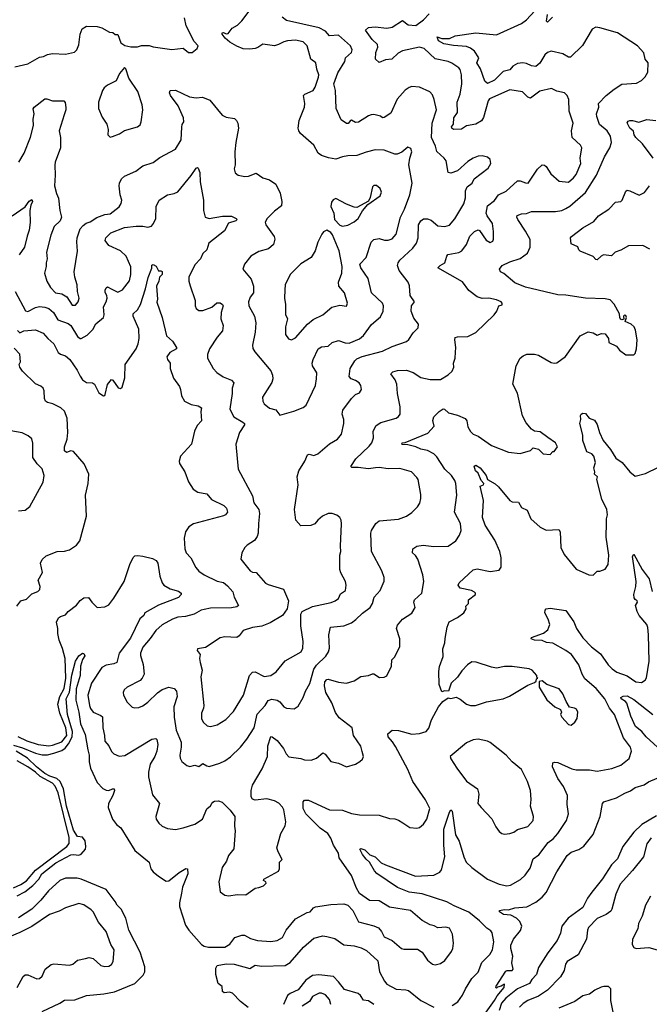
# Model space of a CAD drawing. Extents: x 1954683 to 2060285, y 904798 to 1016299.
# Tile 389 of 472: x 2023113 to 2027934, y 956997 to 964536. Entities that reach past the tile are written whole.
import ezdxf

# ---------------------------------------------------------------- set-up
doc = ezdxf.new("R2010")
doc.units = 0

msp = doc.modelspace()

# ---------------------------------------------------------------- linework, layer by layer
at = {"layer": '0CON10XD'}
for points in [[(2023096.9, 962156.9), (2023115, 962137.5), (2023145.6, 962154.4), (2023235, 962161.4), (2023292.5, 962135), (2023327.8, 962095), (2023374.8, 962054.8), (2023406.7, 961986.7), (2023425, 961974.6), (2023465, 961963.1), (2023496.9, 961935), (2023553.7, 961853.7), (2023575.4, 961805.4), (2023595, 961778.6), (2023625, 961757.5), (2023670, 961755), (2023685, 961746.2), (2023719.7, 961679.7), (2023755, 961656.7), (2023765, 961657.5), (2023768, 961665), (2023786.4, 961743.6), (2023815, 961780), (2023826.8, 961776.8), (2023866.4, 961716.4), (2023885, 961711.9), (2023897.3, 961722.7), (2023918.5, 961795), (2023921.1, 961895), (2024005, 962016.9), (2024020.3, 962055), (2024026.8, 962095), (2024026.4, 962166.4), (2023982.9, 962265), (2023981.1, 962285), (2024016.1, 962313.9), (2024038.6, 962355), (2024077.3, 962475), (2024096.9, 962563.1), (2024125, 962632.5), (2024125, 962657.5), (2024135, 962661.2), (2024158.2, 962648.2), (2024175, 962613.8), (2024195, 962614), (2024205, 962606.7), (2024203.1, 962585), (2024182.5, 962565), (2024179.4, 962535), (2024160.6, 962495), (2024168.8, 962395), (2024164.1, 962374.1), (2024205, 962256.7), (2024236.4, 962116.4), (2024283.7, 962073.7), (2024313.8, 962025), (2024313.3, 962015), (2024262.8, 961987.2), (2024240, 961955), (2024244.3, 961935), (2024265.6, 961905.6), (2024265.6, 961865), (2024290.3, 961790.3), (2024336.5, 961726.5), (2024345.6, 961705), (2024352.9, 961655), (2024376, 961615), (2024425, 961588.6), (2024479.8, 961579.8), (2024504.1, 961564.1), (2024500, 961535), (2024504, 961465), (2024471.3, 961428.7), (2024451.4, 961385), (2024427.5, 961285), (2024344.4, 961195), (2024334.4, 961155), (2024337.9, 961137.9), (2024378, 961075), (2024407, 960997), (2024440.3, 960940.3), (2024477.7, 960917.7), (2024545, 960904.4), (2024581.2, 960861.2), (2024676.9, 960815), (2024695.6, 960795), (2024704, 960766), (2024688.8, 960745), (2024673.2, 960736.8), (2024444.7, 960675.3), (2024407.8, 960652.2), (2024382.9, 960615), (2024373.1, 960565), (2024378, 960485), (2024388.8, 960455), (2024424, 960415), (2024462.6, 960342.6), (2024485, 960314.3), (2024526.2, 960285), (2024625, 960235.6), (2024675, 960226.4), (2024705, 960202.2), (2024744.3, 960155), (2024754.5, 960115), (2024789.8, 960050.2), (2024775, 960039.7), (2024735, 960033.3), (2024575, 960028.9), (2024525, 960020.6), (2024502.5, 960015), (2024450, 959985), (2024383.5, 959966.5), (2024325, 959960), (2024282.5, 959945), (2024205, 959902.9), (2024155, 959859.2), (2024112.2, 959797.8), (2024055, 959731.2), (2024038.1, 959685), (2024038.1, 959668.1), (2024057.6, 959597.6), (2024065.4, 959524.6), (2024051.4, 959495), (2024035, 959477.5), (2023936.2, 959425), (2023914, 959405), (2023906, 959385), (2023907.5, 959365), (2023935, 959310), (2023975, 959271.2), (2023995, 959266.2), (2024025, 959270), (2024055, 959282), (2024095, 959310), (2024168.7, 959381.3), (2024205, 959407.5), (2024255, 959424.3), (2024296.7, 959415), (2024314.3, 959394.3), (2024318.1, 959355), (2024294.4, 959275), (2024295.5, 959194.5), (2024310.8, 959095), (2024348.5, 959005), (2024349.5, 958965), (2024340, 958905), (2024342.1, 958882.1), (2024354, 958855), (2024392.5, 958825), (2024415, 958818.8), (2024455, 958828.8), (2024485, 958818), (2024515, 958840.8), (2024545, 958822.2), (2024565, 958818.1), (2024645.7, 958844.3), (2024685, 958860.8), (2024727.4, 958892.6), (2024804, 958965), (2024852.8, 959027.2), (2024907.7, 959115), (2024931.4, 959218.6), (2024992.5, 959285), (2025016.6, 959323.4), (2025045, 959333.1), (2025085, 959325.4), (2025105, 959313.6), (2025135, 959274.3), (2025155, 959264.3), (2025215, 959258.8), (2025245, 959280), (2025284, 959345), (2025301.4, 959395), (2025335, 959453.8), (2025365.9, 959564.1), (2025387, 959593), (2025457.4, 959662.6), (2025478.1, 959695), (2025484.4, 959725), (2025481.5, 959825), (2025492.5, 959885), (2025595, 959894.4), (2025655, 959917.1), (2025686.4, 959943.6), (2025737.2, 959992.8), (2025797.1, 960035), (2025814.3, 960065), (2025827.8, 960115), (2025874.4, 960165), (2025903.4, 960236.6), (2025903.3, 960265), (2025885.8, 960315), (2025805.8, 960465), (2025800.8, 960605), (2025806, 960625), (2025840.9, 960679.1), (2025865, 960698), (2026012.7, 960712.7), (2026076.2, 960735), (2026116.4, 960763.6), (2026158.8, 960805), (2026176.6, 960833.4), (2026185, 960870), (2026185, 960900), (2026164.4, 961014.4), (2026155, 961031.2), (2026113, 961073), (2026025, 961099.4), (2025935, 961097.8), (2025865, 961107.5), (2025836.4, 961103.6), (2025785, 961097.9), (2025705, 961107.6), (2025656.2, 961106.2), (2025648.9, 961115), (2025685.9, 961174.1), (2025789.8, 961270.2), (2025808.9, 961295), (2025822.5, 961335), (2025818.9, 961385), (2025841.8, 961428.2), (2025879.4, 961450.6), (2025995, 961485.7), (2026013.5, 961496.5), (2026027.1, 961515), (2026027.6, 961572.4), (2026005.8, 961675), (2025999.7, 961745), (2025988.4, 961778.4), (2025955.6, 961825), (2025971.2, 961838.8), (2026005, 961848.8), (2026075, 961851.5), (2026126, 961835), (2026185, 961796.7), (2026255, 961781.9), (2026335, 961781.4), (2026395, 961815.7), (2026425.7, 961845), (2026437.5, 961875), (2026434, 961905), (2026448.6, 961945), (2026451.2, 961991.2), (2026453.1, 962025), (2026444.2, 962085.8), (2026448.3, 962101.7), (2026465, 962108), (2026545, 962109.2), (2026605, 962140), (2026746.2, 962275), (2026767.5, 962305), (2026782.5, 962345), (2026806.4, 962353.6), (2026807.5, 962365), (2026800, 962375), (2026765, 962390), (2026705, 962403.8), (2026655, 962400), (2026615, 962413.8), (2026552.4, 962462.4), (2026505, 962530), (2026313.8, 962635), (2026333.8, 962655), (2026368.1, 962675), (2026382.9, 962725), (2026392.7, 962737.3), (2026475, 962753.8), (2026498.5, 962765), (2026533.3, 962815), (2026560.5, 962879.5), (2026595, 962914.2), (2026625, 962926), (2026635, 962921.2), (2026685, 962848.8), (2026715, 962831.2), (2026735, 962840), (2026741.2, 962855), (2026742, 962915), (2026732.5, 962975), (2026693.5, 963033.5), (2026686.2, 963055), (2026695, 963112), (2026748.3, 963151.7), (2026779.2, 963195), (2026837.9, 963222.1), (2026925, 963302.9), (2026945, 963303.3), (2026985, 963285.7), (2027006.7, 963285), (2027078.8, 963391.2), (2027115, 963424.2), (2027131.7, 963421.7), (2027145, 963410.8), (2027180.8, 963355), (2027245, 963299.2), (2027315, 963292.5), (2027355, 963325.6), (2027375, 963351.9), (2027408.9, 963435), (2027405.4, 963475), (2027416.5, 963555), (2027407.1, 963575), (2027343.1, 963635), (2027338.1, 963685), (2027350.6, 963745), (2027321.8, 963835), (2027316.9, 963925), (2027305, 963956.7), (2027285, 963976.2), (2027225, 963987.5), (2027185, 964010), (2027095, 963989.2), (2027025, 963935.7), (2027005, 963942.9), (2026964.4, 963984.4), (2026865, 963999.2), (2026710.8, 963929.2), (2026700, 963915), (2026665, 963786.2), (2026649.5, 963760.5), (2026605, 963737.3), (2026535.7, 963724.3), (2026495, 963698.1), (2026435, 963694.3), (2026422, 963705), (2026420, 963715), (2026433.8, 963735), (2026438.5, 963785), (2026466, 963825), (2026464.1, 963905), (2026486, 963965), (2026499.1, 964045), (2026496.2, 964115), (2026485, 964153.8), (2026475, 964167.5), (2026423.3, 964203.3), (2026395, 964216.7), (2026295.6, 964235.6), (2026209.4, 964315), (2026175, 964325.8), (2026045, 964296.6), (2026010.9, 964279.1), (2025963.8, 964235), (2025915, 964229.2), (2025865, 964208), (2025838.6, 964235), (2025838.9, 964285), (2025856.5, 964325), (2025852.2, 964345), (2025812.5, 964385), (2025760, 964455), (2025785, 964475.6), (2025835, 964480.4), (2025925, 964471.1), (2025965, 964478.1), (2026045, 964529.4), (2026087.8, 964497.8), (2026147.3, 964492.7), (2026205, 964533.8), (2026249.1, 964580.9)], [(2025905, 963536.4), (2025835, 963538.5), (2025765, 963522.5), (2025695.6, 963495.6), (2025625, 963493.1), (2025584.4, 963485.6), (2025535, 963467.1), (2025477.6, 963477.6), (2025425, 963497.1), (2025397.5, 963515), (2025365, 963576), (2025264.2, 963665), (2025249.4, 963685), (2025245.6, 963705), (2025253.3, 963765), (2025293.1, 963865), (2025295.7, 963895), (2025286.2, 963955), (2025296.2, 963965), (2025360, 963995), (2025375, 964020), (2025400.6, 964095), (2025404.2, 964115), (2025387.7, 964157.7), (2025380, 964205), (2025342.6, 964232.6), (2025315.6, 964335), (2025285, 964367.5), (2025225, 964378.5), (2025164.4, 964374.4), (2025135, 964367.5), (2025093.9, 964346.1), (2025065, 964337.1), (2024975, 964348.5), (2024937.6, 964322.4), (2024915.6, 964315.6), (2024875, 964310), (2024824, 964314), (2024775, 964332.2), (2024722.9, 964365), (2024685.8, 964395), (2024664, 964425), (2024664, 964435), (2024675, 964438), (2024695, 964428), (2024710, 964430), (2024739.8, 964470.2), (2024780.6, 964495), (2024815, 964527.8), (2024878.7, 964611.3)], [(2026888.8, 964181.2), (2026865, 964152.2), (2026815, 964138.9), (2026747.8, 964072.2), (2026695, 964046.2), (2026674, 964065), (2026640.5, 964160.5), (2026613.8, 964205), (2026628.5, 964245), (2026595, 964296.1), (2026565, 964318.8), (2026535, 964331.2), (2026435, 964337.4), (2026360.9, 964350.9), (2026320, 964375), (2026310, 964405), (2026345, 964391.9), (2026405, 964393.3), (2026447.8, 964412.2), (2026605, 964435.3), (2026765, 964420.5), (2026955, 964506.4), (2026995, 964534.5), (2027056.4, 964603.6)], [(2027192.5, 964555), (2027155, 964517.5), (2027147.5, 964525), (2027155.6, 964575)], [(2023075, 964175.7), (2023175, 964198.6), (2023265, 964248), (2023295, 964253.8), (2023325, 964270), (2023365, 964276), (2023465, 964270.9), (2023533.4, 964286.6), (2023550, 964305), (2023565, 964343.3), (2023577.1, 964425), (2023591.2, 964465), (2023625, 964485.8), (2023705.8, 964484.2), (2023743, 964473), (2023801.2, 964441.2), (2023827.1, 964437.1), (2023845, 964423.3), (2023865, 964423.3), (2023888.8, 964358.8), (2023918.1, 964338.1), (2023965, 964328), (2024015, 964327.1), (2024045, 964337.3), (2024105, 964338.6), (2024135, 964329.2), (2024278.8, 964308.8), (2024365, 964317.5), (2024405, 964283.8), (2024433.6, 964283.6), (2024473.3, 964315), (2024478.8, 964335), (2024450, 964370), (2024388.7, 964488.7), (2024375, 964550)], [(2023813.3, 962475), (2023865, 962449.4), (2023901.3, 962468.7), (2023953.2, 962536.8), (2023963.1, 962585), (2023963, 962643), (2023929.6, 962725), (2023885, 962765.4), (2023795, 962806.5), (2023767.5, 962845), (2023771.9, 962865), (2023811.5, 962905), (2023915, 962944.5), (2024005, 962956.1), (2024055, 962956), (2024095, 962947.3), (2024121.4, 962955), (2024138.2, 962975), (2024156.2, 963015), (2024158.6, 963105), (2024181.2, 963155), (2024245, 963194.2), (2024295, 963204.2), (2024322.8, 963217.2), (2024425, 963342), (2024465, 963400), (2024475, 963403.3), (2024478.8, 963398.8), (2024492.5, 963365), (2024496, 963295), (2024520.8, 963155), (2024519.4, 963075), (2024534.4, 963024.4), (2024565, 963014.4), (2024665, 963030.8), (2024735, 963031.5), (2024770.8, 963015), (2024779.2, 963005), (2024767.5, 962995), (2024713.2, 962976.8), (2024681.2, 962918.8), (2024562.5, 962825), (2024545.8, 962775), (2024515.8, 962745), (2024497.1, 962705), (2024455, 962660), (2024408.1, 962565), (2024408.1, 962535), (2024417.4, 962497.4), (2024457.1, 962385), (2024455.8, 962345), (2024464, 962325), (2024485, 962309.2), (2024515, 962308.9), (2024585.5, 962334.5), (2024622.7, 962367.3), (2024647.1, 962367.1), (2024665.7, 962355.7), (2024670.8, 962345), (2024655.6, 962295), (2024654.2, 962245), (2024670, 962195), (2024665.7, 962154.3), (2024624.3, 962105), (2024566.9, 962015), (2024552.3, 961972.3), (2024552, 961945), (2024595.8, 961865), (2024623.4, 961833.4), (2024670.7, 961800.7), (2024735, 961776), (2024752, 961755), (2024739.4, 961715), (2024740.6, 961675), (2024721.4, 961555), (2024752, 961495), (2024821.2, 961455), (2024833.8, 961445), (2024835.8, 961435), (2024795.7, 961374.3), (2024769.2, 961285), (2024785.7, 961095), (2024895, 960890), (2024905.4, 960835.4), (2024944.4, 960784.4), (2024950, 960755), (2024941.9, 960678.1), (2024939.5, 960605), (2024931.3, 960578.7), (2024911.2, 960548.8), (2024855, 960513.3), (2024835.9, 960494.1), (2024813.8, 960455), (2024806, 960405), (2024878, 960315), (2024895, 960305.7), (2024925, 960302), (2024995, 960222), (2025015, 960210.8), (2025132.5, 960175), (2025171.2, 960085), (2025160, 960025), (2025125, 959974), (2025031.2, 959918.8), (2024966.7, 959893.3), (2024895, 959881.8), (2024825, 959860), (2024793, 959817), (2024775, 959806.7), (2024685, 959809.5), (2024648, 959802), (2024535, 959729.2), (2024475, 959717.5), (2024473.3, 959705), (2024494, 959675), (2024489.2, 959645), (2024494.5, 959614.5), (2024510.6, 959555), (2024501.1, 959505), (2024522.2, 959285), (2024521.1, 959265), (2024504.4, 959225), (2024505.8, 959185), (2024517.6, 959157.6), (2024548.3, 959128.3), (2024575, 959124), (2024625, 959135.7), (2024692.8, 959177.2), (2024750.2, 959239.8), (2024826, 959364), (2024873.6, 959515), (2024895, 959538.9), (2024915, 959543.3), (2024985, 959506.9), (2025035, 959515.6), (2025077.9, 959542.1), (2025145, 959627.1), (2025267.5, 959695), (2025281.9, 959725), (2025284.4, 959775), (2025265.6, 959895), (2025265.7, 959985), (2025276.5, 960003.5), (2025355, 960042.1), (2025497.4, 960072.6), (2025530, 960085), (2025554.2, 960105), (2025569.1, 960140.9), (2025607.1, 960165), (2025612.9, 960205), (2025607.1, 960235), (2025571.1, 960301.1), (2025565.6, 960325), (2025564.3, 960435), (2025572.5, 960465), (2025569.2, 960505), (2025577.1, 960675), (2025574, 960705), (2025565, 960723.3), (2025542.3, 960742.3), (2025505, 960754.2), (2025475, 960755.7), (2025431.2, 960735), (2025395, 960704), (2025374.2, 960675), (2025342.9, 960662.9), (2025265, 960661.2), (2025227.5, 960705), (2025216.6, 960786.6), (2025244.5, 960974.5), (2025238.1, 961035), (2025251.7, 961081.7), (2025295.8, 961155), (2025316.7, 961205), (2025329.5, 961209.5), (2025365, 961198.8), (2025395, 961212), (2025485, 961288.6), (2025545.5, 961324.5), (2025577.4, 961362.6), (2025595.6, 961445), (2025595.5, 961475), (2025581.8, 961515), (2025586.7, 961545), (2025653.6, 961636.4), (2025685, 961666.2), (2025715, 961680), (2025730, 961705), (2025726.2, 961735), (2025713.3, 961755), (2025685, 961774), (2025651.2, 961785), (2025635.8, 961805), (2025644.3, 961865), (2025680, 961925), (2025695, 961939.1), (2025735, 961957.3), (2025892.2, 961997.8), (2025965, 962033.1), (2026075, 962072.5), (2026093, 962087), (2026125, 962137.5), (2026163.6, 962176.4), (2026166, 962205), (2026130.7, 962250.7), (2026110.5, 962305), (2026112.9, 962345), (2026136, 962375), (2026102.5, 962425), (2026097, 962497), (2026088.6, 962525), (2026019.2, 962615), (2026006, 962655), (2026010, 962675), (2026024.4, 962695), (2026123.6, 962786.4), (2026150.5, 962825), (2026164.6, 962865.4), (2026167.1, 962965), (2026185, 962997.1), (2026205, 963010), (2026235, 963011.9), (2026265, 963001.4), (2026315, 962956.5), (2026368.7, 962951.3), (2026405, 962962.9), (2026445, 963010), (2026514.3, 963125), (2026527, 963173), (2026527.5, 963225), (2026538.8, 963255), (2026576.7, 963285), (2026592.6, 963317.4), (2026699.7, 963400.3), (2026720.8, 963435), (2026716.2, 963465), (2026695, 963483.8), (2026653.9, 963493.9), (2026625, 963490), (2026586.7, 963475), (2026545, 963449.2), (2026465, 963380), (2026415, 963361.2), (2026395, 963366.7), (2026377.5, 963455), (2026363.8, 963475), (2026307.1, 963527.1), (2026296.5, 963566.5), (2026265.3, 963635), (2026271.5, 963745), (2026305.7, 963845), (2026288, 963925), (2026275, 963960), (2026254.3, 963984.3), (2026175, 964020), (2026115, 964024.2), (2026095, 964017.5), (2026064.5, 963995.5), (2026003.4, 963926.6), (2025955, 963821.2), (2025905, 963788), (2025890, 963785), (2025875, 963796.2), (2025825, 963809.2), (2025805, 963808.1), (2025785, 963801.1), (2025708.5, 963751.5), (2025685, 963748.9), (2025655, 963767.1), (2025645, 963764), (2025628.9, 963741.1), (2025615, 963742), (2025575, 963770), (2025535.7, 963855.7), (2025530.3, 963995), (2025518.6, 964045), (2025549.8, 964130.2), (2025603.6, 964215), (2025607.5, 964245), (2025654.4, 964285), (2025657.8, 964305), (2025645.6, 964335), (2025555, 964417.3), (2025485, 964411.9), (2025455, 964448.2), (2025405, 964474.7), (2025155, 964529.5), (2025122.5, 964555)], [(2023097.7, 959047.7), (2023167.9, 959015), (2023255, 958985.6), (2023335, 958977), (2023365, 958980), (2023435, 959007), (2023475.2, 959055), (2023466.4, 959115), (2023420, 959225), (2023405.8, 959295), (2023421.3, 959355), (2023454.7, 959415.3), (2023465.8, 959494.2), (2023460.4, 959645), (2023440.5, 959720.5), (2023414.7, 959785), (2023405.5, 959835), (2023405.7, 959875), (2023396.1, 959923.9), (2023410, 959955), (2023425, 959967.5), (2023465, 959978.8), (2023483.3, 960005), (2023547.1, 960052.9), (2023575, 960089.2), (2023605, 960109.2), (2023640.7, 960110.7), (2023666.2, 960075), (2023705.8, 960035.8), (2023765, 960039.1), (2023796.9, 960055), (2023835, 960105.8), (2023913.1, 960235), (2023957.3, 960365), (2023981.7, 960418.3), (2023995, 960430.3), (2024016.5, 960433.5), (2024057.2, 960427.2), (2024129.5, 960409.5), (2024158.8, 960395), (2024170.3, 960375), (2024185.8, 960275.8), (2024203.1, 960225), (2024217.5, 960205), (2024265, 960177.7), (2024330, 960160), (2024350, 960145), (2024350, 960135), (2024328.2, 960111.8), (2024175, 960053.8), (2024070.8, 959995), (2024063.3, 959975), (2024032.6, 959947.4), (2023960.4, 959799.6), (2023875.3, 959685), (2023856, 959614), (2023835, 959602.7), (2023775, 959594.5), (2023743.1, 959575), (2023663.8, 959455), (2023636, 959365), (2023647.5, 959285), (2023655, 959262.5), (2023675.8, 959235), (2023735, 959208.2), (2023747.1, 959197.1), (2023748.5, 959115), (2023762.3, 959055), (2023765, 959012), (2023795, 958975.8), (2023815, 958931.4), (2023835, 958914.4), (2023875, 958896.5), (2023917.1, 958902.9), (2024125, 959026), (2024155, 959033.3), (2024164.1, 959024.1), (2024170.5, 958985), (2024162.9, 958935), (2024147.7, 958895), (2024111.9, 958835), (2024098.6, 958775), (2024098.3, 958738.3), (2024129.7, 958599.7), (2024184, 958534), (2024156.2, 958435), (2024158.8, 958415), (2024178.8, 958385), (2024205, 958361.2), (2024245, 958342), (2024305, 958335.8), (2024365, 958347.5), (2024455, 958375.6), (2024513.8, 958415), (2024545.9, 958494.1), (2024575, 958516), (2024585, 958533.3), (2024591.2, 958545), (2024605, 958551.4), (2024635, 958554.4), (2024664, 958545), (2024725, 958484.2), (2024761.4, 958435), (2024758, 958362), (2024763.3, 958325), (2024752.7, 958187.3), (2024712.2, 958135), (2024697.3, 958092.7), (2024664.2, 958045), (2024637.1, 957935), (2024648.3, 957858.3), (2024683, 957833), (2024715, 957827.1), (2024778.3, 957838.3), (2024845, 957836.2), (2024915, 957886), (2024945, 957890), (2024980, 957905), (2025000, 957925), (2024997.5, 957935), (2024980, 957945), (2024982.5, 957955), (2025095, 958017.5), (2025103.3, 958035), (2025103.3, 958085), (2025123.3, 958106.7), (2025091.2, 958165), (2025083.3, 958195), (2025113.8, 958305), (2025145, 958362.5), (2025150.8, 958395), (2025135.8, 958485), (2025125, 958506.2), (2025096.4, 958536.4), (2025065, 958555.8), (2025005, 958570.8), (2024915, 958561.2), (2024895, 958568.8), (2024885.6, 958585.6), (2024885.6, 958635), (2024896.7, 958675), (2024969.6, 958800.4), (2025010.8, 958895), (2025013.8, 958975), (2025035, 959046.7), (2025046.1, 959046.1), (2025085, 959016), (2025134.4, 958955), (2025153.1, 958915), (2025175, 958892), (2025265, 958878.8), (2025295, 958868), (2025345, 958866.2), (2025385, 958882), (2025435, 958922), (2025452.7, 958912.7), (2025495.8, 958855.8), (2025555, 958842), (2025615, 958816.2), (2025685, 958836.7), (2025717.5, 958855), (2025737.5, 958875), (2025746.7, 958895), (2025736.7, 958933.3), (2025724.2, 958974.2), (2025670, 959055), (2025658, 959115), (2025560.3, 959190.3), (2025531.7, 959231.7), (2025503.6, 959305), (2025457.8, 959385), (2025446.2, 959435), (2025448.9, 959465), (2025463.8, 959485), (2025475, 959486.9), (2025555, 959463.5), (2025615, 959455.5), (2025675, 959474.4), (2025725, 959508), (2025785, 959514), (2025815, 959526.2), (2025825, 959526.2), (2025869.3, 959499.3), (2025905, 959502.5), (2025925, 959512.5), (2025960, 959585), (2025963.8, 959635), (2025984.1, 959655.9), (2026022.9, 959735), (2026024.4, 959795), (2025999.4, 959875), (2026005, 959900), (2026043.8, 959946.2), (2026115, 959992), (2026142.5, 960035), (2026131.9, 960075), (2026135.7, 960095), (2026191.4, 960145), (2026206.7, 960235), (2026200.5, 960285), (2026162.9, 960405), (2026145, 960432.5), (2026120, 960455), (2026123.8, 960485), (2026155, 960504.5), (2026203.4, 960513.4), (2026285, 960503.5), (2026395, 960504.3), (2026454, 960545), (2026481.1, 960588.9), (2026494.3, 960625.7), (2026487.4, 960677.4), (2026442.5, 960765), (2026459.5, 960895), (2026453.4, 960983.4), (2026445, 961008.8), (2026420.8, 961045), (2026368.6, 961095), (2026307.8, 961187.8), (2026285, 961212.7), (2026236.6, 961236.6), (2026185, 961248.1), (2026145.6, 961265.6), (2026085, 961281.1), (2026045, 961283.3), (2026040, 961285), (2026041.2, 961295), (2026065, 961298), (2026239, 961371), (2026287.6, 961422.4), (2026277.4, 961467.4), (2026284.4, 961495), (2026325, 961535.9), (2026355, 961555.6), (2026365, 961553.8), (2026396.7, 961526.7), (2026465, 961508.2), (2026525, 961481.4), (2026536.7, 961465), (2026545, 961418.8), (2026565, 961383.8), (2026585, 961363.3), (2026625, 961346.2), (2026725, 961275.8), (2026855, 961224), (2026945, 961213.8), (2027023.6, 961236.4), (2027045, 961257.5), (2027085, 961246.7), (2027122.7, 961212.7), (2027175, 961207.5), (2027195, 961230), (2027205, 961230), (2027232.5, 961265), (2027215, 961296.7), (2027157.7, 961337.7), (2027099.5, 961379.5), (2027055, 961385.8), (2027031.1, 961401.1), (2026990.3, 961450.3), (2026962.9, 961502.9), (2026925, 961677.5), (2026890, 961745), (2026914.2, 961885), (2026945, 961943.3), (2026967.7, 961962.3), (2026995.8, 961974.2), (2027055, 961975.6), (2027086.1, 961966.1), (2027182.4, 961912.4), (2027205, 961905.6), (2027225, 961908.1), (2027292, 961958), (2027403.7, 962116.3), (2027465, 962146), (2027505, 962137.5), (2027535, 962120), (2027567, 962133), (2027595, 962130), (2027621.2, 962095), (2027623.3, 962065), (2027682.5, 962035), (2027706.1, 962006.1), (2027755, 961968.8), (2027815, 961970), (2027825, 961980), (2027836.4, 962016.4), (2027841.4, 962085), (2027829.1, 962159.1), (2027817.1, 962185), (2027795, 962204.2), (2027750, 962225), (2027758.8, 962255), (2027755, 962270), (2027745, 962273.3), (2027736.7, 962265), (2027738.3, 962241.7), (2027725, 962237.5), (2027714.1, 962244.1), (2027707.5, 962255), (2027706.2, 962285), (2027665, 962358.8), (2027635, 962390), (2027595, 962398), (2027445, 962404.4), (2027295, 962426.5), (2027235, 962429.6), (2026985, 962488.2), (2026905, 962520.9), (2026821.4, 962591.4), (2026794.2, 962605), (2026788, 962625), (2026808.8, 962655), (2026865, 962682.2), (2026945, 962706.9), (2027002.6, 962747.4), (2027022.5, 962795), (2027022.8, 962852.8), (2026987.1, 962917.1), (2026926.4, 963005), (2026918.6, 963025), (2026923.4, 963036.6), (2026955, 963050), (2026995, 963050.8), (2027032.6, 963067.4), (2027215, 963066.2), (2027264.6, 963075.4), (2027295, 963090), (2027325, 963107.8), (2027445, 963213.1), (2027530.5, 963345), (2027591.8, 963485), (2027633.1, 963555), (2027645.6, 963595), (2027637.8, 963645), (2027611.5, 963685), (2027554, 963734), (2027531.5, 963795), (2027530, 963815), (2027548.8, 963865), (2027544.4, 963895), (2027604.5, 963955.5), (2027665, 964004.2), (2027725, 964041.9), (2027835, 964049.2), (2027875, 964070), (2027902.4, 964097.6), (2027922.5, 964135), (2027924.3, 964205), (2027903.3, 964235), (2027893.1, 964283.1), (2027845, 964335.8), (2027691.2, 964435), (2027555, 964474.2), (2027525, 964478.8), (2027497.3, 964462.7), (2027422.8, 964337.2), (2027330.8, 964249.2), (2027315, 964249.2), (2027273.3, 964275), (2027183.8, 964296.2), (2027155, 964284.5), (2027135, 964267.1), (2027095, 964203.6), (2027065, 964177.9), (2027032.7, 964182.7), (2026995, 964200.8), (2026965, 964206.9), (2026925, 964200.6), (2026888.8, 964181.2)], [(2023805, 963637.5), (2023825, 963641.2), (2023877.4, 963662.6), (2023915, 963687.1), (2024015, 963716), (2024035, 963731.2), (2024044.4, 963755), (2024056.5, 963845), (2024051.9, 963885), (2024016.5, 963985), (2023948.7, 964088.7), (2023925, 964160), (2023915, 964170), (2023877.5, 964125), (2023851.2, 964068.8), (2023784.5, 964035.5), (2023760, 964015), (2023746.2, 963995), (2023717.1, 963905), (2023715.8, 963855), (2023745, 963790), (2023779.2, 963735), (2023790, 963695), (2023787.5, 963655), (2023805, 963637.5)], [(2023105.3, 963444.7), (2023148.2, 963515), (2023197, 963637), (2023219.5, 963725), (2023215.7, 963775), (2023222.9, 963815), (2023216.1, 963853.9), (2023223.2, 963866.8), (2023305, 963930.8), (2023321.2, 963931.2), (2023365, 963913.8), (2023450, 963915), (2023461.2, 963901.2), (2023465.9, 963864.1), (2023466.2, 963845), (2023452.7, 963807.3), (2023415.6, 963685), (2023426, 963635), (2023424.5, 963555), (2023385, 963446.2), (2023381.2, 963421.2), (2023384.6, 963345), (2023378.9, 963265), (2023394.6, 963204.6), (2023410.3, 963170.3), (2023419.4, 963075), (2023434.3, 963025), (2023423, 962997), (2023377.9, 962952.1), (2023352.2, 962885), (2023318.6, 962755), (2023323.8, 962705), (2023315.8, 962675), (2023316, 962645), (2023302, 962595), (2023322, 962535), (2023350, 962485), (2023386.7, 962445), (2023435, 962436.5), (2023474.3, 962415), (2023515, 962348.9), (2023540.5, 962349.5), (2023560, 962375), (2023567.3, 962405), (2023554.6, 962455), (2023553.8, 962505), (2023536.6, 962563.4), (2023531.5, 962605), (2023557, 962763), (2023550, 962835), (2023553.8, 962865), (2023575.8, 962935), (2023598.8, 962961.2), (2023622.8, 962977.2), (2023652.1, 962987.9), (2023705, 963021.2), (2023765, 963044.5), (2023805, 963049.2), (2023875, 963102), (2023890.9, 963129.1), (2023895.5, 963154.5), (2023883.1, 963195), (2023874.7, 963265), (2023877.1, 963285), (2023893.1, 963316.9), (2023915, 963336.7), (2024002, 963375), (2024055, 963416.2), (2024135, 963442.9), (2024185, 963480.8), (2024305, 963544.2), (2024349.4, 963615), (2024354.1, 963714.1), (2024357, 963733), (2024370, 963755), (2024367.7, 963785), (2024326.9, 963876.9), (2024268.6, 963955), (2024260, 963975), (2024266.1, 963993.9), (2024305, 963996.7), (2024414.2, 963945.8), (2024465, 963938.1), (2024513.2, 963943.2), (2024569.5, 963919.5), (2024664.7, 963804.7), (2024695, 963789.2), (2024759.1, 963779.1), (2024774, 963765), (2024782.5, 963745), (2024787.8, 963705), (2024767.1, 963595), (2024760.8, 963525), (2024764.1, 963425.9), (2024756.2, 963395), (2024764.2, 963364.2), (2024785, 963346.7), (2024836.1, 963336.1), (2024865, 963338), (2024925, 963361.2), (2024975, 963326.2), (2025025, 963309.2), (2025075, 963277.5), (2025107.7, 963207.7), (2025121.1, 963145), (2025118.6, 963111.4), (2025065, 963070.8), (2025008, 963015), (2024994, 962985), (2024998, 962965), (2025061.1, 962875), (2025065.6, 962855), (2025055.6, 962815), (2025017.4, 962782.6), (2024945, 962760.5), (2024884.2, 962725), (2024835.4, 962664.6), (2024820.8, 962625), (2024885, 962548), (2024903.3, 962495), (2024903.1, 962445), (2024878, 962412), (2024864.4, 962375), (2024868.9, 962345), (2024910.5, 962265), (2024921.8, 962215), (2024915.4, 962144.6), (2024895.7, 962045), (2024898.8, 962018.8), (2024912.6, 961992.6), (2025036.6, 961846.6), (2025049.1, 961815), (2025050.6, 961785), (2025042.8, 961757.2), (2024971.4, 961645), (2024974.3, 961615), (2024986, 961595), (2025025, 961561.4), (2025075, 961548.8), (2025105, 961507.5), (2025212.3, 961537.7), (2025285, 961566), (2025306, 961585), (2025377.5, 961735), (2025386.7, 961785), (2025387.3, 961832.7), (2025356.4, 961885), (2025352.5, 961905), (2025360, 961935), (2025398.9, 962015), (2025425, 962030.5), (2025474.5, 962035.5), (2025506.9, 962063.1), (2025555, 962079.2), (2025605, 962062.2), (2025635, 962060.4), (2025715, 962091.8), (2025745, 962118.1), (2025807.1, 962202.9), (2025875, 962260.8), (2025895.5, 962305), (2025897.7, 962345), (2025890.9, 962365), (2025806.4, 962445), (2025781.1, 962555), (2025725.3, 962635), (2025718.9, 962665), (2025765.8, 962714.2), (2025805, 962833.3), (2025825, 962853.3), (2025865, 962860), (2025907, 962847), (2025935, 962848.8), (2025965, 962858), (2025997, 962893), (2026029.2, 963025), (2026059.5, 963085), (2026101.5, 963195), (2026118.9, 963285), (2026093.1, 963425), (2026100, 963475), (2026117.1, 963525), (2026109.1, 963549.1), (2026085, 963558.8), (2026038.7, 963521.3), (2026003.3, 963506.7), (2025985, 963507.3), (2025905, 963536.4)], [(2027963.1, 963475), (2027882.3, 963585), (2027831.3, 963635), (2027819.3, 963655), (2027813.2, 963683.2), (2027784.4, 963705), (2027763.6, 963746.4), (2027771.5, 963758.5), (2027785, 963763.1), (2027805, 963764.4), (2027855, 963752.5), (2027915, 963772.9), (2027985, 963765.4)], [(2025585, 962954.2), (2025625, 962962), (2025675, 962989.2), (2025704, 963015), (2025738.1, 963071.9), (2025780, 963120), (2025872.3, 963187.7), (2025883.8, 963215), (2025873.9, 963243.9), (2025845, 963266.7), (2025823.6, 963266.4), (2025813.8, 963255), (2025796.1, 963173.9), (2025783, 963147), (2025695, 963099.2), (2025675, 963100.8), (2025615, 963122.9), (2025535, 963166), (2025512.3, 963157.7), (2025501.7, 963138.3), (2025495.6, 963105), (2025519.6, 963055), (2025523.6, 963005), (2025565, 962964), (2025585, 962954.2)], [(2027939.1, 962779.1), (2027885, 962805.8), (2027775, 962804.4), (2027715, 962770.8), (2027673.6, 962756.4), (2027645, 962728.6), (2027584.5, 962735.5), (2027564.4, 962725.6), (2027535, 962696.7), (2027525, 962700), (2027505, 962723.8), (2027404.3, 962764.3), (2027394.2, 962774.2), (2027387.1, 962797.1), (2027335, 962820), (2027331.2, 962865), (2027337.5, 962875), (2027425, 962941.1), (2027508.3, 962991.7), (2027546.2, 963035), (2027625, 963086), (2027675, 963138.8), (2027715.6, 963144.4), (2027725.5, 963154.5), (2027755, 963224), (2027765, 963230), (2027785.8, 963225.8), (2027857.5, 963192.5), (2027896.6, 963213.4), (2027935.6, 963265)], [(2023055, 963033.3), (2023155, 963103.3), (2023185, 963145.8), (2023205, 963159.2), (2023211.9, 963145), (2023198.1, 963115), (2023190, 963075), (2023193.9, 962983.9), (2023185.6, 962925), (2023171.3, 962878.7), (2023150, 962795), (2023108.2, 962735)], [(2025195, 962083.8), (2025225, 962098.8), (2025316, 962205), (2025359.1, 962240.9), (2025435, 962275.7), (2025503.8, 962335), (2025565, 962350.8), (2025615, 962343.3), (2025623.6, 962366.4), (2025601.4, 962445), (2025555.6, 962495.6), (2025555.5, 962525), (2025579.1, 962595), (2025582.7, 962645), (2025559.1, 962765), (2025508.3, 962888.3), (2025495, 962906), (2025465, 962923.3), (2025439.5, 962910.5), (2025426.2, 962895), (2025395, 962832.5), (2025375.7, 962765), (2025346, 962715), (2025265, 962666.2), (2025184.2, 962585), (2025147.1, 962505), (2025142.7, 962467.3), (2025139.6, 962405), (2025149.1, 962355), (2025147.5, 962277.5), (2025164.2, 962245), (2025148.2, 962185), (2025149.2, 962125), (2025171.7, 962091.7), (2025195, 962083.8)], [(2023077.3, 962455), (2023157.3, 962307.3), (2023175, 962302.7), (2023235, 962332), (2023265, 962338.8), (2023304.6, 962335.4), (2023335, 962324.6), (2023372.1, 962295), (2023405, 962237.8), (2023485, 962210), (2023505, 962195.5), (2023555, 962110), (2023575, 962095.7), (2023585, 962095.7), (2023628.8, 962121.2), (2023672.5, 962165), (2023695, 962206.2), (2023754.2, 962255.8), (2023760.8, 962275), (2023753.6, 962336.4), (2023774.5, 962375.5), (2023782.2, 962405), (2023780, 962425), (2023767.3, 962447.3), (2023767.5, 962465), (2023775, 962483.3), (2023785, 962490), (2023813.3, 962475)], [(2023092.5, 960045), (2023122, 960085), (2023165, 960099.6), (2023205, 960141.1), (2023251.2, 960158.8), (2023266.9, 960173.1), (2023270.8, 960195), (2023254.3, 960245), (2023287.1, 960302.9), (2023272.9, 960375), (2023285, 960403.1), (2023315, 960431.9), (2023400, 960465), (2023455, 960467.8), (2023495, 960477.8), (2023547, 960513), (2023573.6, 960546.4), (2023623.9, 960733.9), (2023618.1, 960895), (2023636.6, 960983.4), (2023642.9, 961055), (2023607.8, 961135), (2023525, 961230), (2023505, 961234.3), (2023472.3, 961222.3), (2023456, 961235), (2023457.3, 961265), (2023477.2, 961325), (2023482.6, 961375), (2023477.9, 961485), (2023455, 961539.4), (2023428, 961565), (2023365.9, 961595.9), (2023325.4, 961605.4), (2023310, 961615), (2023303.1, 961635), (2023300.9, 961695), (2023292.5, 961715), (2023275, 961730), (2023235, 961747.5), (2023135.7, 961845), (2023113.8, 961875), (2023110, 961895), (2023120, 961915), (2023114, 961975), (2023070, 962020)], [(2023065, 958981.2), (2023135, 958961.3), (2023235, 958919), (2023285, 958907.5), (2023325, 958907.5), (2023375, 958918.7), (2023435, 958940.2), (2023461.5, 958958.5), (2023487.9, 958992.1), (2023514.2, 959045), (2023516.6, 959086.6), (2023478.6, 959215), (2023470, 959335), (2023493.4, 959386.6), (2023513, 959517), (2023539.2, 959625), (2023566.6, 959665), (2023595, 959684.4), (2023605, 959683.8), (2023611.4, 959665), (2023595, 959636.2), (2023580, 959585), (2023575.6, 959515), (2023546.8, 959413.2), (2023543.6, 959325), (2023565.6, 959235), (2023577.7, 959145), (2023613.3, 959063.3), (2023635.4, 958945), (2023645.8, 958905), (2023644.7, 958854.7), (2023656.2, 958805), (2023706.5, 958695), (2023749.8, 958649.8), (2023775, 958636.4), (2023795, 958633.5), (2023825, 958647.1), (2023836, 958646), (2023838.1, 958635), (2023825.6, 958595), (2023791.9, 958535), (2023791.4, 958505), (2023825, 958414.2), (2023855, 958374.3), (2023888.3, 958348.3), (2023994, 958174), (2024105.4, 958085.4), (2024117.3, 958035), (2024135, 958011.4), (2024175, 957977.1), (2024235, 957940.6), (2024255, 957941.4), (2024334.7, 958005.3), (2024385, 958037.1), (2024398.8, 958035), (2024400.8, 957995), (2024359.4, 957895), (2024352.4, 957847.6), (2024335.6, 957775), (2024336.9, 957745), (2024383.6, 957603.6), (2024407.8, 957565), (2024505, 957456), (2024525, 957442.9), (2024560, 957435), (2024685, 957434.3), (2024721.7, 957458.3), (2024761.2, 957508.8), (2024815, 957525.4), (2024835.4, 957525.4), (2024881.7, 957501.7), (2024935, 957485.6), (2025035, 957478.6), (2025085, 957484.3), (2025125, 957508), (2025154.3, 957565), (2025225, 957651.9), (2025315, 957700.6), (2025336.2, 957705), (2025362, 957735), (2025377.8, 957742.2), (2025495, 957761.4), (2025595, 957766), (2025625, 957756.2), (2025664.2, 957714.2), (2025707.1, 957627.1), (2025825, 957598.1), (2025861.8, 957581.8), (2025884.4, 957555), (2025903.6, 957513.6), (2025965.4, 957485.4), (2026037.5, 957425), (2026055, 957418.8), (2026159.5, 957419.5), (2026195.7, 957395.7), (2026236.2, 957335), (2026275, 957303.8), (2026295, 957300), (2026335, 957310), (2026368.6, 957331.4), (2026419.4, 957400.6), (2026430, 957425), (2026435.5, 957465), (2026426.7, 957535), (2026405, 957578.8), (2026375, 957587.5), (2026315, 957582.5), (2026287.6, 957597.6), (2026255, 957605.8), (2026195, 957639.2), (2026105, 957715.7), (2025945, 957741.1), (2025865, 957788.6), (2025792.4, 957792.4), (2025714, 957845), (2025691.4, 957885), (2025653.2, 957983.2), (2025559.4, 958119.4), (2025554, 958155), (2025516, 958216), (2025495, 958270), (2025471.5, 958305), (2025414.4, 958344.4), (2025303.1, 958455), (2025284.7, 958495), (2025282.9, 958547.1), (2025295, 958560), (2025325, 958558.8), (2025485, 958487.1), (2025585, 958484), (2025655, 958458.1), (2025715, 958447.1), (2025865, 958445.7), (2025945, 958418.8), (2025985, 958416.7), (2026015, 958406.7), (2026045.8, 958385.8), (2026100.7, 958350.7), (2026155, 958346.2), (2026175, 958351.2), (2026205, 958376.2), (2026230, 958415), (2026252.9, 958495), (2026221.7, 958561.7), (2026123.1, 958703.1), (2026084.5, 958795), (2025990.7, 958970.7), (2025967.8, 959007.8), (2025934, 959045), (2025933, 959067), (2025965, 959096.7), (2026015, 959092.5), (2026115, 959066), (2026175, 959070), (2026225, 959086.7), (2026245, 959112.5), (2026266.2, 959175), (2026321.2, 959275), (2026353.3, 959315), (2026395, 959342.5), (2026415, 959337.5), (2026455, 959347.5), (2026485, 959333.3), (2026533.3, 959295), (2026565.7, 959285.7), (2026604.3, 959285.7), (2026687, 959313), (2026814.2, 959335.8), (2026864.2, 959355.8), (2027005, 959440), (2027055, 959460), (2027068.3, 959471.7), (2027071.7, 959488.3), (2027080, 959495), (2027072.5, 959502.5), (2027072.5, 959515), (2027036.7, 959555), (2027015, 959566.2), (2026885, 959584.2), (2026825, 959583.1), (2026765, 959570.6), (2026725, 959578.1), (2026607.6, 959617.6), (2026575, 959618.1), (2026542.8, 959597.2), (2026499.7, 959550.3), (2026465, 959501.2), (2026416.7, 959455), (2026396.4, 959393.6), (2026365, 959397.5), (2026345, 959390), (2026326.4, 959446.4), (2026321.4, 959545), (2026327.7, 959582.3), (2026355, 959660), (2026352.3, 959717.7), (2026368.8, 959765), (2026371.7, 959798.3), (2026387.5, 959885), (2026401.2, 959925), (2026465, 959958.8), (2026513.3, 959995), (2026531.2, 960025), (2026530, 960045), (2026550, 960065), (2026550, 960095), (2026603.3, 960135), (2026603.3, 960145), (2026595, 960153.3), (2026572.5, 960165), (2026485, 960182), (2026470.8, 960205), (2026477.5, 960225), (2026585.6, 960324.4), (2026615, 960330), (2026715, 960311.1), (2026785, 960321.4), (2026800, 960345), (2026799.5, 960415), (2026789.5, 960465), (2026750.7, 960550.7), (2026677.5, 960665), (2026656.7, 960725), (2026663.8, 960855), (2026640, 960965), (2026665, 960974), (2026666.2, 960985), (2026647.3, 961007.3), (2026623.3, 961063.3), (2026602.2, 961082.2), (2026592.6, 961117.4), (2026605, 961125.8), (2026638.4, 961105), (2026685.9, 961045), (2026696.2, 961016.2), (2026755, 960981.4), (2026779.8, 960959.8), (2026865, 960854.3), (2026885, 960843.1), (2026932.9, 960842.9), (2026955, 960802), (2026999.7, 960779.7), (2027026, 960715), (2027099.3, 960649.3), (2027145, 960626.9), (2027241.2, 960631.2), (2027251.2, 960615), (2027255.7, 960495), (2027281.9, 960441.9), (2027375, 960327.5), (2027470, 960285), (2027505, 960282.5), (2027535, 960312.5), (2027555, 960313.3), (2027595, 960327.5), (2027618.8, 960365), (2027624.2, 960435), (2027603.5, 960575), (2027607, 960683), (2027606, 960715), (2027614.1, 960745.9), (2027608.9, 960785), (2027570, 960865), (2027533.1, 961015), (2027536.7, 961036.7), (2027513.3, 961055), (2027517.5, 961075), (2027510, 961105), (2027522.5, 961145), (2027510, 961195), (2027495, 961212.5), (2027457, 961227), (2027425.8, 961315), (2027424.4, 961355), (2027402, 961445), (2027410, 961475), (2027406.7, 961505), (2027412.5, 961515), (2027425, 961523.3), (2027445, 961521.2), (2027473.9, 961483.9), (2027515, 961470), (2027535, 961437.5), (2027553.3, 961375), (2027580, 961315), (2027635.8, 961245.8), (2027677.9, 961177.9), (2027725.9, 961145.9), (2027784.2, 961075), (2027825, 961041.2), (2027905, 961060.8), (2028005, 961110)], [(2023105, 960776.2), (2023155, 960781.2), (2023191.7, 960808.3), (2023292.9, 960995), (2023300, 961045), (2023286.4, 961096.4), (2023248, 961135), (2023214.3, 961185), (2023214.1, 961294.1), (2023205.6, 961325.6), (2023178.5, 961348.5), (2023131.7, 961371.7), (2023045, 961387.5)], [(2026425, 956987.5), (2026468, 957015), (2026505, 957066), (2026525.6, 957115), (2026574.7, 957195.3), (2026625, 957244.2), (2026652.8, 957317.2), (2026712.2, 957377.8), (2026732.9, 957415), (2026744.3, 957475), (2026731.9, 957545), (2026719.8, 957559.8), (2026689.2, 957579.2), (2026635, 957636.9), (2026553.4, 957703.4), (2026441, 957751), (2026385, 957781.6), (2026195, 957843.8), (2026094.5, 957854.5), (2026005, 957890.8), (2025847.7, 957997.7), (2025829.1, 958019.1), (2025791.9, 958085), (2025765, 958108.2), (2025738.8, 958145), (2025718.8, 958185), (2025725, 958189.2), (2025755, 958180.9), (2025795, 958141.1), (2025835.7, 958125.7), (2025880.7, 958080.7), (2025914.2, 958065.8), (2026145, 957979.1), (2026283.8, 957986.2), (2026331.1, 958008.9), (2026342.9, 958027.1), (2026369.4, 958125), (2026359.6, 958215), (2026362, 958338), (2026403, 958467), (2026415, 958486.7), (2026425.6, 958475), (2026450.4, 958295), (2026477, 958247), (2026513.9, 958125), (2026532.5, 958085), (2026575, 958044.4), (2026695.3, 957955.3), (2026785, 957916.7), (2026844.3, 957904.3), (2026870.9, 957909.1), (2026946.7, 957953.3), (2026984.3, 957985), (2027021.5, 958038.5), (2027045, 958110), (2027088.3, 958141.7), (2027160.6, 958235), (2027199.2, 958265), (2027235, 958304.2), (2027300.8, 958405), (2027314.2, 958455), (2027305.7, 958525.7), (2027308.1, 958595), (2027277.3, 958665), (2027233.6, 958725), (2027194, 958815), (2027196.7, 958845), (2027208.3, 958851.7), (2027235, 958848.5), (2027340.5, 958800.5), (2027375, 958793.2), (2027475, 958792.9), (2027535, 958781.9), (2027648.2, 958801.8), (2027715, 958827.1), (2027780.3, 958879.7), (2027797.5, 958935), (2027790.8, 958965), (2027737.4, 959037.4), (2027668.2, 959215), (2027630, 959265), (2027593.4, 959335), (2027526.8, 959415), (2027440.2, 959490.2), (2027419.5, 959525), (2027394, 959595), (2027338.7, 959675), (2027295, 959706.8), (2027195, 959761.1), (2027147.9, 959767.9), (2027115, 959782.1), (2027055, 959786.2), (2027030, 959795), (2027032.5, 959805), (2027125, 959839.4), (2027158.1, 959865), (2027171.8, 959905), (2027160.5, 959945), (2027134.2, 959995), (2027136, 960015), (2027143.9, 960026.1), (2027175, 960030), (2027295, 960013.3), (2027356.3, 959926.3), (2027377.9, 959875), (2027425, 959801.9), (2027492.2, 959735), (2027559.6, 959679.6), (2027620, 959595), (2027648.9, 959565), (2027685, 959540), (2027765, 959511.4), (2027830, 959465), (2027875, 959460), (2027902.1, 959477.9), (2027913.3, 959496.7), (2027934, 959625), (2027929.3, 959825), (2027923.3, 959883.3), (2027915, 959905.8), (2027856.7, 959975), (2027840.4, 960005), (2027828.3, 960051.7), (2027843.8, 960075), (2027841.2, 960085), (2027826.4, 960096.4), (2027818.3, 960108.3), (2027814.6, 960135), (2027830.8, 960195), (2027833.2, 960235), (2027806.2, 960425), (2027815, 960443.3), (2027880.8, 960325), (2027932.2, 960255), (2027955, 960156.7)], [(2027335, 959133.3), (2027363.9, 959156.1), (2027381.2, 959185), (2027386, 959235), (2027375.6, 959255.6), (2027362.5, 959265), (2027322, 959272), (2027296.7, 959315), (2027272.5, 959375), (2027245, 959412.5), (2027150, 959445), (2027115, 959472.5), (2027091.7, 959468.3), (2027090, 959425), (2027149.3, 959329.3), (2027210, 959275), (2027253, 959253), (2027262.5, 959235), (2027253.3, 959215), (2027263.3, 959195), (2027315, 959140), (2027335, 959133.3)], [(2028055, 958913.1), (2027909.5, 959045), (2027875.9, 959085.9), (2027828.1, 959125), (2027792.5, 959202.5), (2027762.5, 959302.5), (2027752.9, 959315), (2027720, 959335), (2027716, 959345), (2027734.1, 959355.9), (2027765, 959357.7), (2027815, 959330), (2027960.8, 959215)], [(2026825, 958298.8), (2026865, 958304), (2026896.7, 958315), (2026925, 958334.2), (2027005, 958357.5), (2027044.3, 958405), (2027048.6, 958435), (2027024.4, 958515), (2027029.4, 958565), (2027025.7, 958635), (2027002.6, 958702.6), (2026956, 958795), (2026883.7, 958853.7), (2026838.8, 958905), (2026715, 959002.5), (2026695, 959012.5), (2026625, 959027.1), (2026585, 959022.5), (2026535, 958998.6), (2026410, 958895), (2026415, 958876.7), (2026460, 958805), (2026534.6, 958704.6), (2026617.6, 958647.6), (2026628.6, 958605), (2026622, 958535), (2026646.7, 958505), (2026727.3, 958417.3), (2026758.8, 958355), (2026785, 958318.8), (2026805, 958303.8), (2026825, 958298.8)], [(2023095, 957827.3), (2023152.8, 957857.2), (2023214, 957906), (2023260.2, 957955), (2023281.6, 957995), (2023390.6, 958079.4), (2023505, 958140.3), (2023525, 958144.5), (2023565, 958138.8), (2023585, 958145.6), (2023617.3, 958185), (2023620.8, 958205), (2023615, 958248.8), (2023595, 958275.6), (2023555, 958282.7), (2023525, 958329.6), (2023470.6, 958515), (2023447.9, 958647.9), (2023423.8, 958703.8), (2023396.6, 958726.6), (2023345, 958743.1), (2023305, 958764.2), (2023241.5, 958815), (2023172.8, 958882.8), (2023087.1, 958935)], [(2023065, 957888), (2023123.1, 957915), (2023165, 957942.9), (2023235.1, 958024.9), (2023475.3, 958205), (2023491.3, 958228.7), (2023493.2, 958275), (2023407.4, 958615), (2023385, 958668.1), (2023365, 958691.3), (2023270.8, 958740.8), (2023234, 958775), (2023175, 958815.6), (2023095, 958859.9)], [(2026671.2, 956918.8), (2026750, 957025), (2026768.5, 957061.5), (2026823.8, 957125), (2026825, 957150), (2026800, 957135), (2026771.7, 957128.3), (2026765, 957120), (2026760, 957125), (2026762.5, 957135), (2026835, 957250), (2026845, 957256.7), (2026883.3, 957256.7), (2026892.5, 957265), (2026881.2, 957315), (2026890, 957365), (2026873.3, 957425), (2026875, 957450), (2026894.2, 957495), (2026947.3, 957562.7), (2026956.9, 957595), (2026941.7, 957631.7), (2026916.1, 957656.1), (2026875, 957680), (2026817.5, 957685), (2026786.7, 957705), (2026787.5, 957715), (2026825, 957722), (2026855, 957720), (2026905, 957735.4), (2026996.6, 957743.4), (2027065, 957778), (2027115, 957817.1), (2027145, 957852.9), (2027225, 958011.2), (2027304.4, 958135), (2027335, 958160.9), (2027395, 958182.1), (2027433.5, 958206.5), (2027503.5, 958296.5), (2027557.3, 958435), (2027575.8, 958534.2), (2027585, 958546), (2027683, 958577), (2027746.6, 958613.4), (2027789.8, 958630.2), (2027825, 958656.7), (2027895, 958677.7), (2027929.2, 958700.8), (2027995, 958729.6)], [(2027989, 958441), (2027876.1, 958373.9), (2027815, 958316.1), (2027731.1, 958205), (2027690.3, 958109.7), (2027644.8, 958065.2), (2027575, 957957.1), (2027493.8, 957856.2), (2027461.3, 957808.7), (2027425, 957738.5), (2027314.1, 957655.9), (2027265, 957594), (2027255, 957542.5), (2027229.2, 957485), (2027157.8, 957392.2), (2027102.7, 957307.3), (2027085, 957277.5), (2027070, 957225), (2027035, 957186.7), (2027016, 957155), (2026925.6, 957114.4), (2026835.5, 957044.5), (2026801.2, 957005), (2026785, 956950)], [(2027947.8, 958272.2), (2027915.6, 958225), (2027888.6, 958125), (2027805, 958022.5), (2027712.3, 957917.7), (2027678.7, 957841.3), (2027648.1, 957725), (2027639.1, 957710.9), (2027605, 957683.3), (2027535.8, 957655), (2027468.9, 957585), (2027460.4, 957565), (2027452.9, 957495), (2027390, 957375), (2027305, 957324), (2027293.1, 957305), (2027281.9, 957255), (2027253.5, 957206.5), (2027155.5, 957105), (2027085, 957058.4), (2027005, 957026.8), (2026967.5, 957002.5), (2026940, 956975)], [(2023285, 956941.9), (2023420.5, 957005), (2023455, 957029.6), (2023535, 957031.4), (2023624.7, 957065.3), (2023757.2, 957077.2), (2023838.8, 957091.2), (2023993.6, 957156.4), (2024059.5, 957220.5), (2024070.5, 957245), (2024071.2, 957285), (2024035, 957396.5), (2023950, 957565), (2023926.2, 957656.2), (2023890.6, 957725), (2023860, 957755), (2023844.7, 957785), (2023774.8, 957874.8), (2023585, 957954.2), (2023552.2, 957962.2), (2023465, 957961.6), (2023420, 957945), (2023333.8, 957866.2), (2023274.7, 957795), (2023205.3, 957725), (2023105, 957659.8)], [(2027944.2, 957825.8), (2027905, 957756.7), (2027878.3, 957671.7), (2027851.4, 957615), (2027847.1, 957575), (2027806.7, 957495), (2027802.5, 957455), (2027815, 957432.5), (2027833.9, 957423.9), (2027931.7, 957431.7), (2027995, 957413.8)], [(2023093.8, 957126.2), (2023140.3, 957209.7), (2023155, 957223.8), (2023175, 957222.5), (2023245, 957192), (2023265, 957193.3), (2023285, 957212.5), (2023308, 957265), (2023355, 957302.5), (2023375, 957306.9), (2023495, 957296), (2023520, 957305), (2023555, 957334), (2023618.3, 957348.3), (2023645, 957354), (2023675, 957348), (2023735, 957294.2), (2023765, 957285.7), (2023795, 957290), (2023817.2, 957302.8), (2023830, 957325), (2023836, 957415), (2023810.8, 957455), (2023775.8, 957555), (2023717, 957627), (2023675, 957706), (2023661.5, 957721.5), (2023605, 957758), (2023565, 957770), (2023463.4, 957736.6), (2023415, 957710.6), (2023342, 957685), (2023206.9, 957593.1), (2023115, 957547.8), (2022875, 957448.1)], [(2024863, 956973), (2024805, 957017.9), (2024741.9, 957081.9), (2024718.7, 957088.7), (2024678.8, 957085), (2024666.1, 957095), (2024664, 957134), (2024634, 957155), (2024613.9, 957225), (2024615, 957273.3), (2024625, 957294.4), (2024695, 957307.2), (2024755, 957303.2), (2024875, 957270.6), (2024915, 957295.6), (2024965, 957288.6), (2025145, 957294), (2025185, 957317.5), (2025286.7, 957435), (2025365, 957503.6), (2025435, 957520), (2025465.4, 957515.4), (2025525, 957499.7), (2025595, 957452.9), (2025675, 957444.7), (2025729, 957429), (2025767.8, 957407.8), (2025855, 957329.2), (2025867.8, 957245), (2025905.4, 957175), (2025925, 957150.9), (2025995, 957113.8), (2026068.8, 957108.8), (2026091.4, 957101.4), (2026185, 957025.7), (2026285, 956975.8)], [(2025824.1, 956994.1), (2025785, 957023.1), (2025745, 957027.5), (2025722.3, 957065), (2025705, 957080), (2025599.8, 957109.8), (2025555, 957170), (2025515, 957210.6), (2025402.5, 957222.5), (2025355, 957217.1), (2025305, 957182.5), (2025245, 957107.6), (2025185, 957080.5), (2025164.7, 957065), (2025132.9, 956995)], [(2027661.2, 956925), (2027640.8, 957025), (2027638.8, 957115), (2027623, 957133), (2027585, 957133.8), (2027565, 957128), (2027516.7, 957105), (2027475, 957074), (2027425, 957062.5), (2027365, 957018.6), (2027241.5, 956968.5)], [(2025494.7, 956995), (2025485, 957033.1), (2025455, 957070), (2025425, 957082.2), (2025407.4, 957082.6), (2025355, 957056.7), (2025332.6, 957017.4), (2025275, 956982.5)]]:
    msp.add_lwpolyline(points, dxfattribs=at)

doc.saveas('drawing.dxf')
